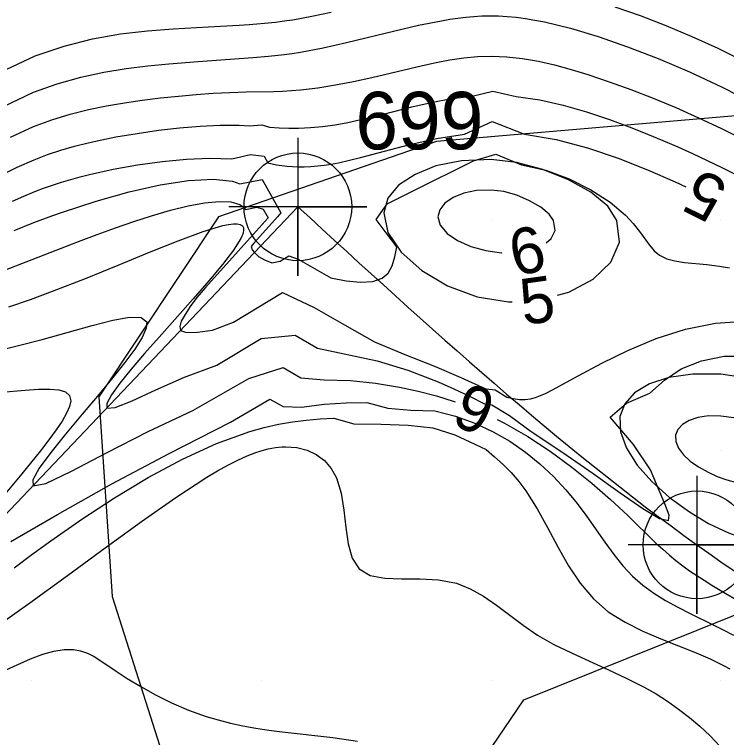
# Model space of a CAD drawing. Extents: x 2602990 to 2605851, y 618069 to 619180.
# Drawn here: x 2603739.25 to 2603770.24, y 618427.51 to 618458.96 of the extents above; entities that cross this region are included whole.
import ezdxf

# ---------------------------------------------------------------- set-up
doc = ezdxf.new("R2010")
doc.units = 0
for name, color, linetype in [('DTM Contours Major', 7, 'Continuous'), ('DTM Contours Minor', 7, 'Continuous'), ('DTM Contours Minor Text', 7, 'Continuous'), ('Exist DTM Breakline', 7, 'Continuous'), ('Exist DTM Breakline Cogo Number', 7, 'Continuous'), ('Exist DTM Breakline Cogo Point CELL', 7, 'Continuous'), ('Exist DTM Crownline', 7, 'Continuous'), ('Exist DTM QL2 LIDAR Elevation Point', 7, 'Continuous'), ('Exist Roads EOP', 7, 'Continuous'), ('PH Exist DTM Obscure Area', 7, 'Continuous'), ('PH Exist DTM Obscure Area Text', 7, 'Continuous')]:
    doc.layers.add(name, color=color, linetype=linetype)

# ---------------------------------------------------------------- blocks, each defined once
blk = doc.blocks.new('EXIST DTM BREAKLINE COGO POINT')
at = {"layer": 'Exist DTM Breakline Cogo Point CELL'}
blk.add_lwpolyline([(0, 0.06), (0, -0.06), (0, 0), (0.06, 0), (-0.06, 0)], dxfattribs=at)
blk.add_circle((0, 0), 0.04688, dxfattribs=at)

msp = doc.modelspace()

# ---------------------------------------------------------------- linework, layer by layer
at = {"layer": 'DTM Contours Major'}
for points in [[(2603738.683, 618442.532), (2603739.719, 618442.626), (2603740.294, 618442.662), (2603740.784, 618442.667), (2603741.179, 618442.63), (2603741.469, 618442.54), (2603741.644, 618442.384), (2603741.695, 618442.151), (2603741.643, 618441.91), (2603741.516, 618441.618), (2603741.32, 618441.277), (2603741.06, 618440.889), (2603740.743, 618440.458), (2603740.375, 618439.984), (2603739.562, 618438.983), (2603738.694, 618437.932)], [(2603739.086, 618436.042), (2603741.115, 618437.206), (2603743.482, 618438.55), (2603745.985, 618439.868), (2603748.651, 618441.225), (2603750.369, 618442.233), (2603750.937, 618441.914), (2603751.739, 618441.877), (2603752.733, 618442.008), (2603753.681, 618442.071), (2603754.591, 618442.078), (2603755.503, 618441.831), (2603756.496, 618441.75), (2603757.545, 618441.724), (2603758.445, 618441.489), (2603759.291, 618441.182), (2603760.09, 618440.81), (2603760.811, 618440.394), (2603761.487, 618439.925), (2603762.119, 618439.412), (2603762.706, 618438.863), (2603763.248, 618438.285), (2603763.745, 618437.686), (2603764.166, 618437.122), (2603764.945, 618436.004), (2603765.329, 618435.474), (2603765.727, 618434.976), (2603766.152, 618434.523), (2603766.601, 618434.132), (2603767.082, 618433.784), (2603767.591, 618433.47), (2603768.12, 618433.179), (2603768.665, 618432.902), (2603769.66, 618432.415), (2603770.101, 618432.194), (2603770.544, 618431.967)], [(2603770, 618441.49), (2603769.459, 618441.499), (2603768.996, 618441.431), (2603768.615, 618441.301), (2603768.322, 618441.12), (2603768.123, 618440.902), (2603768.024, 618440.659), (2603768.033, 618440.379), (2603768.153, 618440.094), (2603768.368, 618439.811), (2603768.664, 618439.537), (2603769.025, 618439.281), (2603769.437, 618439.049), (2603769.836, 618438.87), (2603770.254, 618438.721), (2603770.681, 618438.606), (2603771.109, 618438.528), (2603771.277, 618438.514)], [(2603773.117, 618439.039), (2603773.236, 618439.252), (2603773.238, 618439.599), (2603773.053, 618440), (2603772.773, 618440.31), (2603772.327, 618440.638), (2603771.771, 618440.951), (2603771.161, 618441.219), (2603770.552, 618441.409), (2603770, 618441.49)]]:
    msp.add_lwpolyline(points, dxfattribs=at)
at = {"layer": 'DTM Contours Minor'}
for points in [[(2603765.386, 618459.302), (2603766.475, 618458.92), (2603767.593, 618458.488), (2603768.725, 618458.012), (2603769.859, 618457.493), (2603770.959, 618456.949)], [(2603738.643, 618456.455), (2603740.156, 618457.158), (2603741.405, 618457.589), (2603742.644, 618457.9), (2603743.858, 618458.114), (2603745.032, 618458.253), (2603746.149, 618458.34), (2603747.678, 618458.42), (2603749.029, 618458.493), (2603749.457, 618458.523), (2603750.125, 618458.579), (2603750.615, 618458.632), (2603751.109, 618458.697), (2603751.359, 618458.735), (2603752.187, 618458.883), (2603753.035, 618459.064)], [(2603738.765, 618454.965), (2603740.08, 618455.578), (2603741.11, 618455.951), (2603742.13, 618456.239), (2603743.132, 618456.454), (2603744.111, 618456.612), (2603745.058, 618456.727), (2603745.967, 618456.813), (2603747.25, 618456.916), (2603749.628, 618457.091), (2603750.305, 618457.15), (2603750.99, 618457.225), (2603751.341, 618457.272), (2603751.699, 618457.327), (2603752.681, 618457.512), (2603753.706, 618457.742), (2603755.806, 618458.252), (2603756.84, 618458.492), (2603757.837, 618458.693), (2603758.198, 618458.755), (2603758.552, 618458.808), (2603758.901, 618458.85), (2603759.247, 618458.882), (2603759.591, 618458.902), (2603759.936, 618458.91), (2603760.315, 618458.903), (2603760.699, 618458.881), (2603761.089, 618458.842), (2603761.488, 618458.789), (2603761.898, 618458.72), (2603762.321, 618458.636), (2603763.445, 618458.362), (2603764.653, 618458.002), (2603765.929, 618457.562), (2603767.259, 618457.047), (2603768.627, 618456.463), (2603770.018, 618455.817), (2603771.562, 618455.039)], [(2603739.069, 618453.624), (2603740.082, 618454.086), (2603740.879, 618454.384), (2603741.676, 618454.629), (2603742.47, 618454.828), (2603743.259, 618454.99), (2603744.04, 618455.122), (2603744.812, 618455.232), (2603745.608, 618455.331), (2603746.39, 618455.414), (2603747.155, 618455.482), (2603747.901, 618455.535), (2603748.626, 618455.573), (2603749.329, 618455.597), (2603750.518, 618455.618), (2603750.91, 618455.63), (2603751.305, 618455.65), (2603751.705, 618455.68), (2603752.455, 618455.769), (2603753.226, 618455.896), (2603754.012, 618456.052), (2603754.807, 618456.228), (2603757.003, 618456.747), (2603757.605, 618456.877), (2603758.205, 618456.991), (2603758.804, 618457.079), (2603759.406, 618457.137), (2603760.011, 618457.156), (2603760.681, 618457.127), (2603761.36, 618457.049), (2603762.05, 618456.927), (2603762.754, 618456.766), (2603763.474, 618456.57), (2603764.211, 618456.345), (2603765.133, 618456.037), (2603766.08, 618455.695), (2603767.047, 618455.319), (2603768.029, 618454.911), (2603769.02, 618454.471), (2603770.017, 618454.002), (2603771.117, 618453.451)], [(2603738.639, 618451.955), (2603739.371, 618452.32), (2603740.104, 618452.644), (2603740.683, 618452.865), (2603741.267, 618453.058), (2603741.857, 618453.229), (2603742.453, 618453.379), (2603743.055, 618453.512), (2603743.666, 618453.633), (2603744.585, 618453.791), (2603745.511, 618453.925), (2603746.431, 618454.03), (2603747.332, 618454.104), (2603748.2, 618454.142), (2603749.024, 618454.141), (2603749.481, 618454.123), (2603750.021, 618454.156), (2603750.352, 618454.065), (2603750.774, 618454.038), (2603751.193, 618454.02), (2603751.614, 618454.017), (2603752.133, 618454.039), (2603752.661, 618454.09), (2603753.202, 618454.166), (2603753.757, 618454.266), (2603754.328, 618454.387), (2603754.918, 618454.527), (2603756.538, 618454.94), (2603757.391, 618455.138), (2603758.267, 618455.303), (2603759.164, 618455.415), (2603760.066, 618455.624), (2603761.091, 618455.398), (2603762.112, 618455.247), (2603763.134, 618455.017), (2603764.147, 618454.726), (2603765.146, 618454.391), (2603766.121, 618454.027), (2603766.8, 618453.759), (2603767.465, 618453.485), (2603768.119, 618453.203), (2603768.764, 618452.914), (2603769.402, 618452.615), (2603770.036, 618452.306), (2603770.732, 618451.954)], [(2603739.169, 618450.848), (2603739.652, 618451.064), (2603740.135, 618451.264), (2603740.518, 618451.408), (2603740.904, 618451.543), (2603741.296, 618451.669), (2603741.695, 618451.787), (2603742.102, 618451.898), (2603742.519, 618452.004), (2603743.545, 618452.232), (2603744.607, 618452.424), (2603745.681, 618452.573), (2603746.74, 618452.67), (2603747.758, 618452.708), (2603748.709, 618452.678), (2603749.528, 618452.876), (2603750.115, 618452.803), (2603750.281, 618452.508), (2603750.657, 618452.424), (2603751.118, 618452.371), (2603751.583, 618452.342), (2603751.862, 618452.341), (2603752.145, 618452.351), (2603752.436, 618452.374), (2603752.733, 618452.408), (2603753.04, 618452.454), (2603753.357, 618452.513), (2603754.316, 618452.738), (2603755.356, 618453.017), (2603756.462, 618453.309), (2603757.624, 618453.572), (2603758.83, 618453.763), (2603760.047, 618454.303), (2603761.447, 618453.759), (2603762.83, 618453.522), (2603764.197, 618453.163), (2603765.53, 618452.715), (2603766.807, 618452.209), (2603768.011, 618451.679), (2603768.469, 618451.465)], [(2603739.241, 618449.565), (2603740.092, 618449.906), (2603740.92, 618450.217), (2603741.335, 618450.365), (2603742.798, 618450.844), (2603744.234, 618451.245), (2603745.595, 618451.55), (2603746.83, 618451.741), (2603747.892, 618451.8), (2603748.732, 618451.707), (2603749.056, 618451.6), (2603750.023, 618451.782), (2603750.838, 618450.328), (2603750.696, 618450.155), (2603749.664, 618449.015), (2603749.547, 618448.866), (2603749.6, 618448.729), (2603749.689, 618448.602), (2603749.876, 618448.44), (2603750.132, 618448.295), (2603750.447, 618448.162), (2603750.819, 618448.227), (2603751.195, 618448.461), (2603751.597, 618448.314), (2603753.013, 618447.505), (2603753.687, 618447.371), (2603754.306, 618447.321), (2603754.84, 618447.352), (2603755.256, 618447.486), (2603755.52, 618447.715), (2603755.691, 618448.032), (2603755.805, 618448.416), (2603755.898, 618448.85), (2603755.425, 618449.462), (2603754.991, 618450.047), (2603755.467, 618450.731), (2603757.475, 618451.733), (2603758.357, 618452.166), (2603759.221, 618452.602), (2603760.201, 618452.883), (2603761.32, 618452.429), (2603762.375, 618452.192), (2603763.396, 618451.813), (2603764.342, 618451.333), (2603765.17, 618450.792), (2603765.837, 618450.231), (2603766.174, 618449.869), (2603766.446, 618449.525), (2603766.883, 618448.922), (2603767.094, 618448.678), (2603767.33, 618448.485), (2603767.637, 618448.337), (2603767.998, 618448.24), (2603768.411, 618448.177), (2603769.381, 618448.082), (2603769.933, 618448.014), (2603770.369, 618447.941)], [(2603760, 618452.653), (2603758.709, 618452.601), (2603757.587, 618452.382), (2603756.684, 618452.008), (2603755.957, 618451.542), (2603755.502, 618450.97), (2603755.323, 618450.331), (2603755.506, 618449.478), (2603756.083, 618448.623), (2603756.975, 618447.829), (2603758.103, 618447.161), (2603759.39, 618446.683), (2603760.758, 618446.46), (2603760.909, 618446.468)], [(2603762.879, 618446.745), (2603763.378, 618446.881), (2603764.443, 618447.447), (2603765.211, 618448.188), (2603765.585, 618449.054), (2603765.464, 618450), (2603765.076, 618450.623), (2603764.342, 618451.228), (2603763.366, 618451.775), (2603762.248, 618452.223), (2603761.093, 618452.529), (2603760, 618452.653)], [(2603760, 618451.319), (2603759.36, 618451.301), (2603758.801, 618451.187), (2603758.338, 618450.996), (2603757.987, 618450.749), (2603757.761, 618450.465), (2603757.675, 618450.165), (2603757.776, 618449.792), (2603758.077, 618449.441), (2603758.537, 618449.13), (2603759.113, 618448.874), (2603759.764, 618448.692), (2603760.447, 618448.6), (2603760.472, 618448.601)], [(2603762.386, 618449.033), (2603762.612, 618449.21), (2603762.784, 618449.571), (2603762.716, 618450), (2603762.518, 618450.282), (2603762.152, 618450.579), (2603761.669, 618450.862), (2603761.117, 618451.099), (2603760.544, 618451.262), (2603760, 618451.319)], [(2603738.784, 618447.832), (2603742.042, 618449.09), (2603742.846, 618449.394), (2603743.646, 618449.685), (2603744.438, 618449.959), (2603745.217, 618450.21), (2603746.035, 618450.446), (2603746.812, 618450.636), (2603747.526, 618450.769), (2603748.154, 618450.831), (2603748.673, 618450.811), (2603749.06, 618450.696), (2603749.198, 618450.599), (2603749.297, 618450.477), (2603749.793, 618450.577), (2603750.079, 618450.496), (2603750.291, 618450.113), (2603748.988, 618448.669), (2603747.557, 618447.087), (2603747.186, 618446.645), (2603746.903, 618446.263), (2603746.671, 618445.918), (2603746.51, 618445.622), (2603746.439, 618445.386), (2603746.478, 618445.222), (2603746.736, 618445.124), (2603747.208, 618445.143), (2603747.862, 618445.233), (2603748.785, 618445.572), (2603750.912, 618446.872), (2603752.287, 618446.219), (2603753.619, 618445.455), (2603754.912, 618444.721), (2603756.241, 618444.166), (2603757.528, 618443.658), (2603758.673, 618443.163), (2603759.766, 618442.672), (2603760.173, 618442.628), (2603760.686, 618442.318), (2603760.961, 618442.251), (2603761.225, 618442.215), (2603761.483, 618442.216), (2603761.703, 618442.247), (2603761.924, 618442.307), (2603762.15, 618442.39), (2603762.385, 618442.495), (2603762.631, 618442.619), (2603763.781, 618443.244), (2603764.81, 618443.792), (2603765.952, 618444.349), (2603767.178, 618444.861), (2603768.458, 618445.274), (2603769.762, 618445.535), (2603770.815, 618445.605)], [(2603739.001, 618446.242), (2603739.942, 618446.568), (2603740.905, 618446.919), (2603742.337, 618447.475), (2603743.763, 618448.055), (2603745.127, 618448.616), (2603746.377, 618449.118), (2603747.46, 618449.519), (2603748.321, 618449.779), (2603748.567, 618449.83), (2603748.776, 618449.855), (2603748.947, 618449.854), (2603749.078, 618449.826), (2603749.168, 618449.767), (2603749.216, 618449.679), (2603749.223, 618449.622), (2603749.22, 618449.558), (2603749.206, 618449.485), (2603749.181, 618449.405), (2603749.146, 618449.316), (2603749.1, 618449.22), (2603748.785, 618448.716), (2603748.309, 618448.091), (2603747.71, 618447.373), (2603747.025, 618446.589), (2603745.545, 618444.929), (2603744.908, 618444.207), (2603744.327, 618443.526), (2603743.836, 618442.919), (2603743.472, 618442.415), (2603743.271, 618442.046), (2603743.267, 618441.842), (2603743.629, 618441.86), (2603744.365, 618442.155), (2603745.399, 618442.628), (2603746.654, 618443.178), (2603748.055, 618443.705), (2603749.979, 618444.873), (2603751.466, 618445.008), (2603752.439, 618444.442), (2603755.036, 618443.895), (2603756.377, 618443.488), (2603757.697, 618442.978), (2603758.379, 618442.676), (2603759.056, 618442.351), (2603759.729, 618442.004), (2603760.021, 618441.98), (2603760.801, 618441.511), (2603761.743, 618440.825), (2603763.116, 618439.914), (2603764.43, 618438.994), (2603765.614, 618438.15), (2603766.602, 618437.47), (2603767.323, 618437.039), (2603767.709, 618436.945), (2603767.742, 618437.182), (2603767.562, 618437.673), (2603767.261, 618438.352), (2603766.93, 618439.156), (2603766.19, 618440.255), (2603765.172, 618441.447), (2603765.884, 618442.047), (2603766.901, 618442.482), (2603767.545, 618443.054), (2603768.27, 618443.551), (2603769.145, 618443.902), (2603770.144, 618444.092), (2603771.459, 618444.093)], [(2603738.262, 618444.268), (2603739.37, 618444.543), (2603740.457, 618444.828), (2603742.625, 618445.433), (2603743.53, 618445.662), (2603744.257, 618445.791), (2603744.762, 618445.781), (2603745.003, 618445.596), (2603744.986, 618445.31), (2603744.806, 618444.91), (2603744.487, 618444.409), (2603744.052, 618443.822), (2603743.526, 618443.164), (2603742.931, 618442.449), (2603742.196, 618441.578), (2603741.471, 618440.71), (2603740.825, 618439.905), (2603740.328, 618439.222), (2603740.048, 618438.721), (2603740.056, 618438.462), (2603740.619, 618438.561), (2603741.732, 618439.089), (2603743.26, 618439.894), (2603745.067, 618440.825), (2603747.017, 618441.731), (2603749.445, 618443.132), (2603750.94, 618443.612), (2603751.708, 618443.161), (2603752.733, 618443.068), (2603753.874, 618443.04), (2603754.966, 618442.929), (2603756.01, 618442.755), (2603756.826, 618442.579), (2603757.617, 618442.371), (2603758.384, 618442.13), (2603758.423, 618442.116)], [(2603770, 618443.32), (2603768.775, 618443.315), (2603767.735, 618443.166), (2603766.887, 618442.889), (2603766.242, 618442.501), (2603765.808, 618442.022), (2603765.597, 618441.468), (2603765.621, 618440.8), (2603765.885, 618440.089), (2603766.353, 618439.361), (2603766.99, 618438.64), (2603767.76, 618437.952), (2603768.628, 618437.32), (2603769.46, 618436.825), (2603770.329, 618436.41), (2603771.221, 618436.09), (2603772.122, 618435.88), (2603772.757, 618435.82)], [(2603774.726, 618436.067), (2603774.966, 618436.131), (2603775.904, 618436.627), (2603776.635, 618437.299), (2603777.081, 618438.11), (2603777.163, 618439.022), (2603776.804, 618440), (2603776.22, 618440.761), (2603775.236, 618441.502), (2603773.986, 618442.177), (2603772.607, 618442.736), (2603771.233, 618443.133), (2603770, 618443.32)], [(2603739.23, 618434.89), (2603740.01, 618435.47), (2603740.834, 618436.068), (2603742.181, 618437.006), (2603743.603, 618437.935), (2603745.073, 618438.819), (2603746.562, 618439.62), (2603748.044, 618440.301), (2603749.489, 618440.824), (2603750.117, 618440.998), (2603750.734, 618441.137), (2603751.345, 618441.243), (2603751.95, 618441.321), (2603752.552, 618441.373), (2603753.155, 618441.403), (2603754.026, 618441.159), (2603755.212, 618441.133), (2603756.385, 618441.099), (2603757.458, 618440.984), (2603758.414, 618440.676), (2603759.284, 618440.274), (2603759.785, 618440.033), (2603760.135, 618439.712), (2603760.517, 618439.385), (2603760.872, 618439.03), (2603761.203, 618438.646), (2603761.511, 618438.234), (2603762, 618437.46), (2603762.454, 618436.638), (2603762.899, 618435.801), (2603763.363, 618434.983), (2603763.873, 618434.218), (2603764.455, 618433.54), (2603765.091, 618432.97), (2603765.828, 618432.527), (2603766.594, 618432.139), (2603767.381, 618431.802), (2603768.922, 618431.195), (2603769.231, 618431.064), (2603769.53, 618430.93), (2603769.821, 618430.792), (2603770.104, 618430.647), (2603770.378, 618430.496)], [(2603760.265, 618441.341), (2603760.579, 618441.186), (2603761.591, 618440.607), (2603762.568, 618439.962), (2603763.501, 618439.275), (2603764.379, 618438.568), (2603765.191, 618437.862), (2603765.926, 618437.179), (2603767.171, 618435.966), (2603767.462, 618435.696), (2603767.753, 618435.44), (2603768.041, 618435.204), (2603768.334, 618434.98), (2603768.636, 618434.765), (2603768.946, 618434.555), (2603769.267, 618434.348), (2603769.6, 618434.141), (2603770.11, 618433.834), (2603771.207, 618433.196)], [(2603738.294, 618432.226), (2603739.915, 618433.366), (2603741.563, 618434.562), (2603743.197, 618435.762), (2603744.778, 618436.909), (2603746.265, 618437.95), (2603747.617, 618438.829), (2603748.091, 618439.112), (2603748.54, 618439.362), (2603748.967, 618439.58), (2603749.374, 618439.763), (2603749.761, 618439.913), (2603750.132, 618440.027), (2603750.292, 618440.067), (2603750.45, 618440.1), (2603750.604, 618440.126), (2603750.756, 618440.144), (2603750.905, 618440.156), (2603751.051, 618440.161), (2603751.536, 618440.126), (2603751.983, 618440.012), (2603752.387, 618439.821), (2603752.739, 618439.554), (2603753.033, 618439.213), (2603753.26, 618438.8), (2603753.461, 618438.135), (2603753.579, 618437.397), (2603753.665, 618436.642), (2603753.772, 618435.927), (2603753.95, 618435.308), (2603754.251, 618434.843), (2603754.735, 618434.56), (2603755.364, 618434.438), (2603756.098, 618434.409), (2603756.891, 618434.408), (2603757.702, 618434.367), (2603758.486, 618434.22), (2603759.089, 618433.983), (2603759.663, 618433.656), (2603760.225, 618433.264), (2603761.386, 618432.393), (2603762.019, 618431.966), (2603762.731, 618431.561), (2603763.489, 618431.185), (2603764.277, 618430.825), (2603765.079, 618430.466), (2603765.877, 618430.095), (2603766.656, 618429.697), (2603767.173, 618429.401), (2603767.673, 618429.085), (2603768.157, 618428.746), (2603768.626, 618428.383), (2603769.081, 618427.995), (2603769.522, 618427.58), (2603770.18, 618426.888)], [(2603738.723, 618430.374), (2603739.362, 618430.676), (2603739.946, 618430.929), (2603740.479, 618431.127), (2603740.966, 618431.265), (2603741.411, 618431.336), (2603741.816, 618431.335), (2603742.128, 618431.277), (2603742.424, 618431.171), (2603742.713, 618431.026), (2603743.005, 618430.849), (2603743.632, 618430.425), (2603744.16, 618430.078), (2603744.747, 618429.721), (2603745.388, 618429.364), (2603746.08, 618429.021), (2603746.818, 618428.703), (2603747.598, 618428.424), (2603748.114, 618428.27), (2603748.645, 618428.135), (2603749.19, 618428.017), (2603749.749, 618427.914), (2603750.322, 618427.825), (2603750.907, 618427.749), (2603753.112, 618427.51), (2603754.178, 618427.354)]]:
    msp.add_lwpolyline(points, dxfattribs=at)
at = {"layer": 'Exist DTM Breakline'}
msp.add_line((2603714.947, 618412.03), (2603751.583, 618450.596), dxfattribs=at)
msp.add_spline([(2603751.583, 618450.596), (2603768.954, 618435.891), (2603805.072, 618414.752), (2603828.46, 618387.458), (2603819.191, 618359.408), (2603788.513, 618315.278), (2603769.845, 618293.995), (2603740.578, 618255.58)], degree=3, dxfattribs=at)
at = {"layer": 'Exist DTM Crownline'}
msp.add_spline([(2603233.488, 618380.754), (2603285.185, 618400.095), (2603335.457, 618418.629), (2603390.812, 618439.069), (2603440.087, 618457.325), (2603493.996, 618477.231), (2603542.655, 618495.301), (2603600.808, 618516.867), (2603653.659, 618536.362), (2603706.222, 618555.742), (2603764.811, 618577.593), (2603823.52, 618599.847), (2603878.564, 618620.56), (2603937.951, 618643.078), (2603997.369, 618665.789), (2604036.209, 618680.665), (2604055.311, 618688.017)], degree=3, dxfattribs=at)
at = {"layer": 'Exist DTM QL2 LIDAR Elevation Point'}
for p, q in [((2603740, 618450), (2603740, 618450)), ((2603750, 618450), (2603750, 618450)), ((2603760, 618450), (2603760, 618450)), ((2603770, 618450), (2603770, 618450)), ((2603740, 618440), (2603740, 618440)), ((2603750, 618440), (2603750, 618440)), ((2603760, 618440), (2603760, 618440)), ((2603770, 618440), (2603770, 618440)), ((2603740, 618430), (2603740, 618430)), ((2603750, 618430), (2603750, 618430)), ((2603760, 618430), (2603760, 618430)), ((2603770, 618430), (2603770, 618430))]:
    msp.add_line(p, q, dxfattribs=at)
at = {"layer": 'Exist Roads EOP'}
for points in [[(2603230.17, 618389.98), (2603282.929, 618409.597), (2603332.773, 618427.868), (2603388.167, 618448.413), (2603437.203, 618466.721), (2603490.778, 618486.527), (2603539.039, 618504.558), (2603597.451, 618526.156), (2603651.053, 618545.972), (2603705.208, 618566.084), (2603762.02, 618587.183), (2603820.334, 618609.162), (2603876.341, 618629.99), (2603934.909, 618652.28), (2603996.409, 618675.568), (2604033.216, 618689.957), (2604052.01, 618697.199)], [(2604034.633, 618668.486), (2603984.89, 618650.123), (2603936.767, 618631.654), (2603888.195, 618613.335), (2603837.766, 618594.258), (2603782.918, 618573.705), (2603731.939, 618554.39), (2603671.126, 618532.171), (2603621.822, 618514.106), (2603561.545, 618491.877), (2603506.421, 618471.293), (2603452.163, 618451.33), (2603398.364, 618431.316), (2603341.431, 618410.355), (2603281.65, 618388.199), (2603223.033, 618366.475), (2603185.717, 618352.612)]]:
    msp.add_spline(points, degree=3, dxfattribs=at)
at = {"layer": 'PH Exist DTM Obscure Area'}
msp.add_lwpolyline([(2603735.721, 618393.583), (2603743.636, 618400.492), (2603752.843, 618407.533), (2603755.01, 618413.436), (2603756.674, 618422.155), (2603761.415, 618429.145), (2603773.469, 618433.984), (2603782.672, 618441.378), (2603782.467, 618449.017), (2603771.823, 618454.657), (2603757.611, 618453.437), (2603748.126, 618450.155), (2603742.925, 618442.336), (2603743.494, 618433.643), (2603746.298, 618424.858), (2603744.419, 618414.373), (2603733.488, 618403.786)], dxfattribs=at)

# ---------------------------------------------------------------- block references
at = {"layer": 'Exist DTM Breakline Cogo Point CELL', "xscale": 50, "yscale": 50}
for p in [(2603751.583, 618450.596), (2603768.954, 618435.891)]:
    msp.add_blockref('EXIST DTM BREAKLINE COGO POINT', p, dxfattribs=at)

# ---------------------------------------------------------------- texts
at = {"layer": 'DTM Contours Minor Text'}
for s, rotation, p in [('5', 153.7415, (2603770.397, 618451.637)), ('6', 12.7333, (2603761.049, 618447.555)), ('5', 7.9834, (2603761.399, 618445.443)), ('6', 157.1987, (2603760.346, 618442.426))]:
    msp.add_text(s, height=2, rotation=rotation, dxfattribs=at).set_placement(p)
at = {"layer": 'Exist DTM Breakline Cogo Number'}
msp.add_text('699', height=2.5, dxfattribs=at).set_placement((2603754.083, 618453.096))
at = {"layer": 'PH Exist DTM Obscure Area Text'}
msp.add_text('OBSCURED', height=6, rotation=17.4224, dxfattribs=at).set_placement((2603765.871, 618417.416))

doc.saveas('drawing.dxf')
